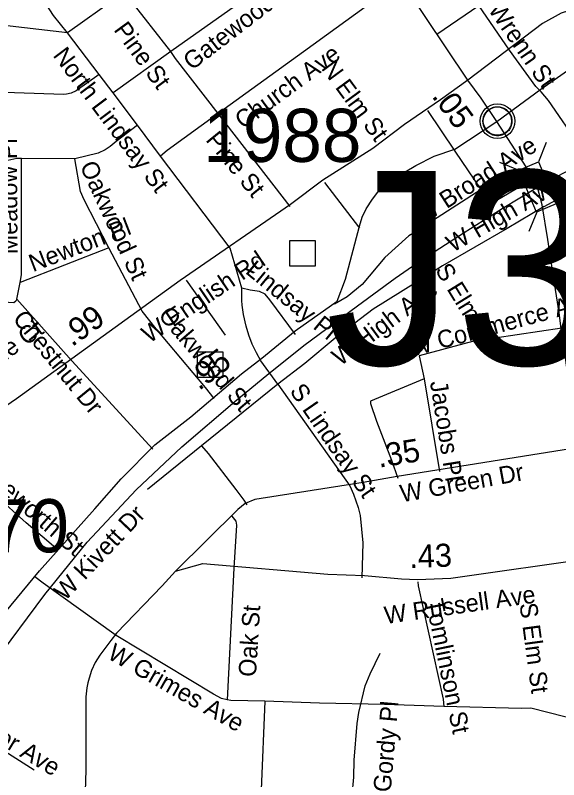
# Model space of a CAD drawing. Extents: x 1662474 to 1856135, y 779280 to 917889.
# Drawn here: x 1699530 to 1702476, y 801794 to 805937 of the extents above; entities that cross this region are included whole.
import ezdxf

# ---------------------------------------------------------------- set-up
doc = ezdxf.new("R2010")
doc.units = 0
for name, color, linetype in [('Cogo Default Point CELL', 7, 'Continuous'), ('Exist Civil Demographics Community CELL', 7, 'Continuous'), ('Exist Hydrographic Misc Water Feature', 7, 'Continuous'), ('Exist Railroad Mainline', 7, 'Continuous'), ('Exist Road Non-System Structure Non-Sys Other Attributed CELL', 7, 'Continuous'), ('Exist Road Non-System Structure Non-Sys Other Number Label', 7, 'Continuous'), ('Exist Road Non-System Type 51', 7, 'Continuous'), ('Exist Road Non-System Type 51 Label', 7, 'Continuous'), ('Exist Road Primary US Mileage Hundredths English Label', 7, 'Continuous'), ('Exist Road Primary US Structure Standard Bridge CELL', 7, 'Continuous'), ('Exist Road Primary US UnDivided 4 Lane Attributed', 7, 'Continuous'), ('Exist Road Secondary Mileage Tenths English Label', 7, 'Continuous'), ('Exist Road Secondary Type 51 Attributed', 7, 'Continuous'), ('Exist Road Secondary Type 51 Divided Attributed', 7, 'Continuous'), ('Exist Road Secondary Type 51 Label', 7, 'Continuous'), ('Prop DGN Element Guardrail', 7, 'Continuous')]:
    doc.layers.add(name, color=color, linetype=linetype)

msp = doc.modelspace()

# ---------------------------------------------------------------- linework, layer by layer
at = {"layer": 'Exist Civil Demographics Community CELL'}
msp.add_lwpolyline([(1702066.5, 805375.4), (1702067.5, 805380.9), (1702069.2, 805387.5), (1702072.2, 805394.7), (1702075.1, 805400.4), (1702078.4, 805406.2), (1702082.2, 805411.3), (1702086.1, 805415.7), (1702090.7, 805420.3), (1702096.3, 805424.9), (1702101.7, 805428.5), (1702106.6, 805431.4), (1702111.6, 805433.8), (1702117.1, 805436.1), (1702122.7, 805438), (1702127.1, 805439.1), (1702131.9, 805439.8), (1702136, 805440.6), (1702142.4, 805440.8), (1702146.8, 805440.7), (1702152.5, 805440.5), (1702157.4, 805439.7), (1702162.3, 805438.7), (1702167.3, 805437.3), (1702172.5, 805435.4), (1702179.1, 805432.5), (1702185.4, 805429), (1702190.5, 805425.4), (1702195.6, 805421.4), (1702198.9, 805418.3), (1702203.1, 805413.9), (1702206.9, 805409.2), (1702210, 805404.6), (1702213.1, 805399.6), (1702215.6, 805394.4), (1702217.6, 805389.4), (1702219.2, 805384.4), (1702220.5, 805379.8), (1702221.5, 805373.8), (1702222.2, 805369.1), (1702222.4, 805363.1), (1702222.3, 805357.3), (1702221.7, 805351.6), (1702220.7, 805346.1), (1702219.1, 805340), (1702217.2, 805334.1), (1702214.9, 805329.1), (1702211.8, 805323.1), (1702208.5, 805317.7), (1702205, 805313), (1702200.8, 805308.3), (1702195.5, 805303.3), (1702190.5, 805299.2), (1702185.5, 805295.8), (1702181.2, 805293.3), (1702174.4, 805290), (1702167.2, 805287.3), (1702161.3, 805285.9), (1702154.7, 805284.6), (1702150.2, 805284.1), (1702145.7, 805283.8), (1702140.2, 805283.8), (1702135.9, 805284.2), (1702130.2, 805285), (1702124.3, 805286.3), (1702119.7, 805287.6), (1702114.6, 805289.5), (1702110, 805291.4), (1702106.1, 805293.7), (1702099.2, 805297.8), (1702093.7, 805302), (1702088.8, 805306.5), (1702084.3, 805311.4), (1702081.1, 805315.3), (1702078.1, 805319.5), (1702074, 805326.6), (1702072.3, 805330.2), (1702070.6, 805334.2), (1702068, 805342.4), (1702066.5, 805349.4), (1702065.8, 805354.6), (1702065.5, 805360.9), (1702065.4, 805365.6), (1702066, 805372.1)], close=True, dxfattribs=at)
for centre, radius in [((1702144.1, 805362.9), 94.3), ((1702143.8, 805363.2), 76.7)]:
    msp.add_circle(centre, radius, dxfattribs=at)
at = {"layer": 'Exist Hydrographic Misc Water Feature'}
msp.add_lwpolyline([(1701175.2, 800766.2), (1701189.8, 800910.3), (1701240.4, 801154.6), (1701260.7, 801200.2), (1701279, 801322.1), (1701291.2, 801412), (1701299.7, 801502.1), (1701318, 801583.9), (1701356.5, 801710.2), (1701364.7, 801807.7), (1701367.1, 801900.4), (1701383.9, 802097.9), (1701392, 802158.4), (1701426.4, 802302.1), (1701454.7, 802368), (1701509.1, 802480.1)], dxfattribs=at)
at = {"layer": 'Exist Railroad Mainline'}
msp.add_lwpolyline([(1699411.8, 802426), (1699690.2, 802798.4), (1699919.8, 803081), (1700185.2, 803365.4), (1700432.8, 803598), (1700720.1, 803844.3), (1700893, 803985.5), (1701093.9, 804146.2), (1701385.2, 804362.5), (1701590.1, 804511.3), (1701730.6, 804608.6), (1701963.4, 804759.4), (1702170.2, 804889.8), (1702361.3, 805005.4), (1702439.3, 805048.5), (1702603.9, 805135.4), (1703076.4, 805356.8), (1703371.8, 805483.2), (1703592.5, 805583.7)], dxfattribs=at)
at = {"layer": 'Exist Road Non-System Structure Non-Sys Other Attributed CELL'}
for points in [[(1701017.7, 804715.5), (1701156.7, 804715.5), (1701156.7, 804576.5), (1701017.7, 804576.5)], [(1700517.3, 804112.7), (1700656.2, 804112.7), (1700656.2, 803973.6), (1700517.3, 803973.6)]]:
    msp.add_lwpolyline(points, close=True, dxfattribs=at)
at = {"layer": 'Exist Road Non-System Type 51'}
for p, q in [((1701618.6, 806120.9), (1701092.6, 805739.2)), ((1700122.5, 806062.6), (1699812.9, 805841.1)), ((1700373.1, 805740), (1700122.5, 806062.6)), ((1700852.6, 806081.4), (1700373.1, 805740)), ((1701814.9, 805833.4), (1702043, 805989.9)), ((1702210.1, 805748.2), (1702043, 805989.9)), ((1699985.5, 805615.4), (1699812.9, 805841.1)), ((1700373.1, 805740), (1700060.4, 805516.4)), ((1701092.6, 805739.2), (1700629.9, 805404.4)), ((1700060.4, 805516.4), (1699985.5, 805615.4)), ((1700192.1, 805340.2), (1700060.4, 805516.4)), ((1701020.6, 804900.7), (1700629.9, 805404.4)), ((1701914.4, 805200.4), (1701767.1, 805420.4)), ((1700317.9, 805172.2), (1700192.1, 805340.2)), ((1702055.1, 804992.5), (1701914.4, 805200.4)), ((1699852.5, 805158.7), (1699563.8, 805160.2)), ((1700695, 804674.4), (1700317.9, 805172.2)), ((1701398.6, 804783.6), (1701209.1, 805029.8)), ((1702396.8, 804899.6), (1702657.6, 805040.9)), ((1700038.2, 804676.8), (1699556.9, 804487.5)), ((1700218.4, 804332.4), (1700038.2, 804676.8)), ((1700758.8, 804457.1), (1700695, 804674.4)), ((1699539.1, 804397.8), (1699556.9, 804487.5)), ((1700669.8, 804202.5), (1700457.6, 804501.7)), ((1699837.5, 804063.1), (1699539.1, 804397.8)), ((1702493.4, 804240.9), (1702008.4, 804168.4)), ((1700275.2, 803585.4), (1699837.5, 804063.1)), ((1700953.5, 803936.6), (1700861.6, 804063.4)), ((1701745.9, 803966.9), (1701830.4, 803464.4)), ((1700953.5, 803936.6), (1700540.4, 803603)), ((1700953.5, 803936.6), (1701344.6, 803386.2)), ((1700540.4, 803603), (1700246.9, 803366.9)), ((1700714.6, 802940.6), (1700679.5, 802227.5)), ((1699632.5, 801846.4), (1699413.9, 801984.4))]:
    msp.add_line(p, q, dxfattribs=at)
for points in [[(1699812.9, 805841.1), (1699737.2, 805936.1), (1699693.9, 806001.4), (1699664.5, 806052.6), (1699629.6, 806122.9), (1699606.5, 806177), (1699558.2, 806317.7)], [(1699812.9, 805841.1), (1699501.9, 805878.4), (1699434.9, 805882.8)], [(1700629.9, 805404.4), (1700399.1, 805702.2), (1700373.1, 805740)], [(1702380.2, 805520.9), (1702352.6, 805550.8), (1702210.1, 805748.2)], [(1699985.5, 805615.4), (1699860.1, 805527.2), (1699833.6, 805515.1), (1699808.1, 805508.2), (1699792.6, 805506.4), (1699417.6, 805519.2)], [(1702602, 805204.1), (1702592.9, 805225.9), (1702420.4, 805474.4), (1702380.2, 805520.9)], [(1700629.9, 805404.4), (1700353.2, 805203.2), (1700317.9, 805172.2)], [(1700192.1, 805340.2), (1700076.4, 805253.4), (1700045.4, 805225.4), (1700017.2, 805207.2), (1699979.2, 805190.2), (1699852.5, 805158.7)], [(1699563.8, 805160.2), (1699538.6, 805160.2), (1699490, 805150), (1699402.4, 805143.9)], [(1699556.9, 804487.5), (1699564.2, 804530.6), (1699563.8, 805160.2)], [(1700038.2, 804676.8), (1699903.9, 804936.1), (1699884.2, 804980.7), (1699852.5, 805158.7)], [(1702339.4, 805049.4), (1702106, 804912.8), (1702055.1, 804992.5)], [(1702055.1, 804992.5), (1701791.5, 804821.7), (1701738, 804785.4), (1701663.8, 804741.1)], [(1702396.8, 804899.6), (1702197, 804780.9), (1701845.9, 804578.9), (1701781.6, 804537.4)], [(1701663.8, 804741.1), (1701532.8, 804623.5), (1701411.2, 804477.2), (1701329.9, 804410.6), (1701261.1, 804371.8)], [(1701781.6, 804537.4), (1701469.8, 804343.7), (1701264.2, 804186.2), (1701099.6, 804050.2), (1700953.5, 803936.6)], [(1700861.6, 804063.4), (1700837, 804108), (1700815.1, 804154.5), (1700796.5, 804202.8), (1700781.4, 804251.9), (1700767.4, 804314.6), (1700760.1, 804365.5), (1700757.6, 804391.2), (1700758.8, 804457.1)], [(1701050.1, 804206.7), (1700910.8, 804394.1), (1700884.5, 804425.9), (1700854.2, 804440), (1700802.9, 804447.7), (1700758.8, 804457.1)], [(1699539.1, 804397.8), (1699533.1, 804388.1), (1699521.8, 804377.6), (1699435.4, 804383.9), (1698783.1, 804418.2)], [(1700608.4, 803860.5), (1700561.9, 803919.4), (1700294.4, 804236.6), (1700218.4, 804332.4)], [(1702008.4, 804168.4), (1701719.4, 804091.2), (1701745.9, 803966.9)], [(1701745.9, 803966.9), (1701455.6, 803844.8), (1701455.4, 803833.5), (1701489.1, 803737.7), (1701569.8, 803524.9), (1701603.9, 803428.2)], [(1700540.4, 803603), (1700575.9, 803561.4), (1700725.6, 803366.9), (1700769, 803309.6), (1700785.2, 803283.1)], [(1701344.6, 803386.2), (1701363.8, 803341.1), (1701389.1, 803268.4), (1701398.9, 803224.9), (1701414.6, 803077.4), (1701408.9, 802887.9)], [(1699763.5, 803037.4), (1699588.9, 803185.4), (1699423.9, 803333.8)], [(1700703.6, 803221.7), (1700725.1, 803195.4), (1700728.6, 803172.4), (1700714.6, 802940.6)], [(1700077.4, 802575.5), (1699680.9, 802858.4), (1699636.8, 802892.6)], [(1701711.8, 802866), (1701713.6, 802843.8), (1701848.8, 802229.4), (1701853.8, 802189.7)], [(1700679.5, 802227.5), (1700648, 802234.2), (1700605.5, 802258.2), (1700077.4, 802575.5)], [(1700882.4, 802219.9), (1700698.9, 802223.5), (1700679.5, 802227.5)], [(1700882.4, 802219.9), (1700863.5, 801738.8), (1700859, 801704.4)], [(1701853.8, 802189.7), (1701531.6, 802200.9), (1701179.5, 802208.4), (1700882.4, 802219.9)], [(1702324.6, 802182.1), (1702273.6, 802179.9), (1701853.8, 802189.7)], [(1702824.9, 802126.9), (1702658.6, 802107), (1702601.5, 802110.4), (1702324.6, 802182.1)]]:
    msp.add_lwpolyline(points, dxfattribs=at)
at = {"layer": 'Exist Road Primary US Structure Standard Bridge CELL'}
for p, q in [((1702408.5, 805247.6), (1702365.8, 805142.7)), ((1702154.3, 805140.5), (1702259.1, 805097.8)), ((1702461.5, 804914.1), (1702566.3, 804871.3)), ((1702357.1, 804870.2), (1702314.4, 804765.4))]:
    msp.add_line(p, q, dxfattribs=at)
msp.add_lwpolyline([(1702365.8, 805142.7), (1702462, 804914.3), (1702355.2, 804869.4), (1702259.1, 805097.8)], close=True, dxfattribs=at)
at = {"layer": 'Exist Road Primary US UnDivided 4 Lane Attributed'}
for points in [[(1701983.5, 805585.5), (1701753, 805929.2), (1701612.1, 806140.4), (1701486.3, 806319), (1701392.2, 806464.9), (1701308.4, 806576.5), (1701158.9, 806794.2), (1701066.4, 806920.3), (1700951, 807092.1), (1700886.7, 807187.1), (1700788.7, 807336.5), (1700668.4, 807516.8), (1700595.4, 807622), (1700383.8, 807938)], [(1702141, 805360.1), (1702056.1, 805487.3), (1701983.5, 805585.5)], [(1702361.3, 805005.4), (1702342.9, 805042.3), (1702299.5, 805115.9), (1702141, 805360.1)], [(1702585.6, 803594), (1702565.5, 803714.5), (1702530.5, 803951.2), (1702501.2, 804155.7), (1702488.6, 804238.8), (1702478.8, 804323.6), (1702444.6, 804543.3), (1702416.9, 804721.9), (1702386.1, 804909.9), (1702361.3, 805005.4)]]:
    msp.add_lwpolyline(points, dxfattribs=at)
at = {"layer": 'Exist Road Secondary Type 51 Attributed'}
for points in [[(1701983.5, 805585.5), (1701835.7, 805477.7), (1701639.5, 805344.7), (1701467.7, 805214.3), (1701197.7, 805043.2), (1701022.7, 804911.8), (1700424.7, 804499.7), (1699537.1, 803858.8), (1699217.3, 803639.4), (1699150.4, 803587.1), (1699006.3, 803424.8), (1698871.9, 803242.2), (1698753.2, 803069.5), (1698715.2, 803011.3), (1698698.7, 802980), (1698691.6, 802961.2), (1698679.8, 802902.2), (1698672.2, 802805.5), (1698667.8, 802628.5), (1698660.9, 802379), (1698653.9, 802197.5), (1698644.8, 802078.9), (1698633.3, 802044.4), (1698615.7, 802015.4)], [(1699445.8, 802668.1), (1699660.8, 802925), (1699962.5, 803261), (1700104.7, 803424.7), (1700286.3, 803609.4), (1700481.7, 803759.5), (1700756.2, 803994.3), (1700867.1, 804078.7), (1701047.4, 804226.2), (1701275.1, 804387), (1701320.7, 804506.7), (1701396.3, 804793.7), (1701410.7, 804842.7), (1701432.8, 804888.1), (1701466, 804939.6), (1701495.2, 804977.6), (1701528.7, 805013.6), (1701585.7, 805053.5), (1701701.4, 805121.8), (1701801.1, 805173.1), (1701912.5, 805210.5), (1702141, 805360.1)], [(1702585.6, 803594), (1701599.5, 803436.7), (1701416, 803405), (1700828.8, 803311.5), (1700775.8, 803290.3)], [(1700775.8, 803290.3), (1700736.3, 803257.6), (1700399.4, 802924.1)], [(1700399.4, 802924.1), (1700546.8, 802965.1), (1701224.7, 802907.2), (1701422.7, 802900.6), (1701624.1, 802881.9), (1701709.9, 802879.6), (1701891.7, 802886.7), (1702677.7, 802998.6)], [(1700399.4, 802924.1), (1700327.1, 802845.3), (1700079.7, 802587.1), (1700048.8, 802549.1), (1700021.1, 802512.8), (1699989.5, 802469.6), (1699963.9, 802429.1), (1699943.2, 802385), (1699930.6, 802343.5), (1699923.8, 802318.2), (1699918, 802292.4), (1699913.3, 802242.5), (1699913.3, 801845.7), (1699899, 801386.3)]]:
    msp.add_lwpolyline(points, dxfattribs=at)
at = {"layer": 'Exist Road Secondary Type 51 Divided Attributed'}
for points in [[(1704438.6, 805993.9), (1704048.5, 806033.5), (1703897, 806059.8), (1703758.7, 806069.7), (1703590.7, 806056.5), (1703434.4, 806037.1), (1702993.3, 805951.1), (1702907.2, 805946.7), (1702644.8, 805969.9), (1702591.1, 805969), (1702528.7, 805961.1), (1702488.7, 805947.9), (1702389, 805892.4), (1701983.5, 805585.5)], [(1702141, 805360.1), (1702379.3, 805535.8), (1702523.5, 805636.9), (1702665.7, 805739), (1702783.6, 805809.5), (1702845.7, 805843.2), (1702902.6, 805869.5), (1702956.7, 805889.2), (1703013.1, 805910.5), (1703075.7, 805927.3), (1703156.6, 805942.5), (1703290.8, 805965.4), (1703423.6, 805988.3), (1703459.9, 805994.4), (1703557.8, 806011.9), (1703647.2, 806019.4), (1703779.7, 806023.1), (1703906.3, 806011.9), (1704178.1, 805985.9), (1704424.6, 805959.2)]]:
    msp.add_lwpolyline(points, dxfattribs=at)

# ---------------------------------------------------------------- texts
at = {"layer": 'Cogo Default Point CELL'}
for s, p in [('1988', (1700549.7, 805141.9)), ('1970', (1698964, 803026))]:
    msp.add_text(s, height=288, dxfattribs=at).set_placement(p)
at = {"layer": 'Exist Road Non-System Structure Non-Sys Other Number Label'}
msp.add_text('J386', height=1049.86, dxfattribs=at).set_placement((1701211.7, 804043.2))
at = {"layer": 'Exist Road Non-System Type 51 Label'}
for s, rotation, p in [('Gatewood Ave', 37.5493, (1700487.1, 805634.6)), ('N Wrenn St', 304.5867, (1702018, 806072.1)), ('Pine St', 306.2153, (1700060.7, 805857.6)), ('North Lindsay St', 306.8541, (1699731.1, 805718.3)), ('Church Ave', 36.1806, (1700765.2, 805316.3)), ('N Elm St', 306.3579, (1701185.6, 805648.4)), ('Pine St', 309.0954, (1700558.7, 805259.8)), ('Meadow Pl', 90.3243, (1699542.8, 804641.3)), ('W Broad Ave', 32.8436, (1701738.4, 804801.5)), ('Oakwood St', 294.6859, (1699878.4, 805120.4)), ('W High Ave', 29.8637, (1701901.3, 804648.9)), ('Newton Pl', 21.1623, (1699626.5, 804544)), ('Lindsay Pl', 320.7582, (1700772.4, 804542.3)), ('S Elm St', 301.6105, (1701803.6, 804556.1)), ('W High Ave', 36.7351, (1701292.2, 804032.6)), ('W Commerce Ave', 15.1813, (1701681.6, 804086.3)), ('Chestnut Dr', 309.191, (1699512.3, 804290.5)), ('Oakwood St', 310.4299, (1700301.1, 804308.5)), ('Venable Ct', 35.895, (1699183, 803848.8)), ('Jacobs Pl', 279.0151, (1701777.8, 803949)), ('S Lindsay St', 304.4179, (1701014.5, 803900.1)), ('Edgeworth St', 319.2516, (1699272.2, 803499.8)), ('Tomlinson St', 281.5964, (1701754, 802762.7)), ('S Elm St', 277.6522, (1702263.2, 802747)), ('Oak St', 86.3952, (1700834.5, 802349.1)), ('W Grimes Ave', 330.3412, (1700023.9, 802454.6)), ('Gordy Pl', 85.0331, (1701565, 801723.3)), ('Taylor Ave', 328.8881, (1699217.1, 802123.3))]:
    msp.add_text(s, height=95, rotation=rotation, dxfattribs=at).set_placement(p)
at = {"layer": 'Exist Road Primary US Mileage Hundredths English Label'}
msp.add_text('.05', height=125, rotation=306.4713, dxfattribs=at).set_placement((1701784.4, 805497.1))
at = {"layer": 'Exist Road Secondary Mileage Tenths English Label'}
for s, rotation, p in [('.99', 35.8311, (1699838.1, 804136.9)), ('.95', 37.5198, (1700526.5, 803899.4))]:
    msp.add_text(s, height=125, rotation=rotation, dxfattribs=at).set_placement(p)
at = {"layer": 'Exist Road Secondary Type 51 Label'}
for s, rotation, p in [('W English Rd', 34.0613, (1700257, 804156.2)), ('W Green Dr', 10.2855, (1701625.5, 803296.6)), ('W Kivett Dr', 46.6542, (1699800.2, 802758.4)), ('W Russell Ave', 8.1347, (1701537.7, 802637.1))]:
    msp.add_text(s, height=95, rotation=rotation, dxfattribs=at).set_placement(p)
at = {"layer": 'Prop DGN Element Guardrail'}
for s, rotation, p in [('.35', 9.0623, (1701502.2, 803484.5)), ('.43', 2.2227, (1701667.4, 802940.5))]:
    msp.add_text(s, height=125, rotation=rotation, dxfattribs=at).set_placement(p)

doc.saveas('drawing.dxf')
